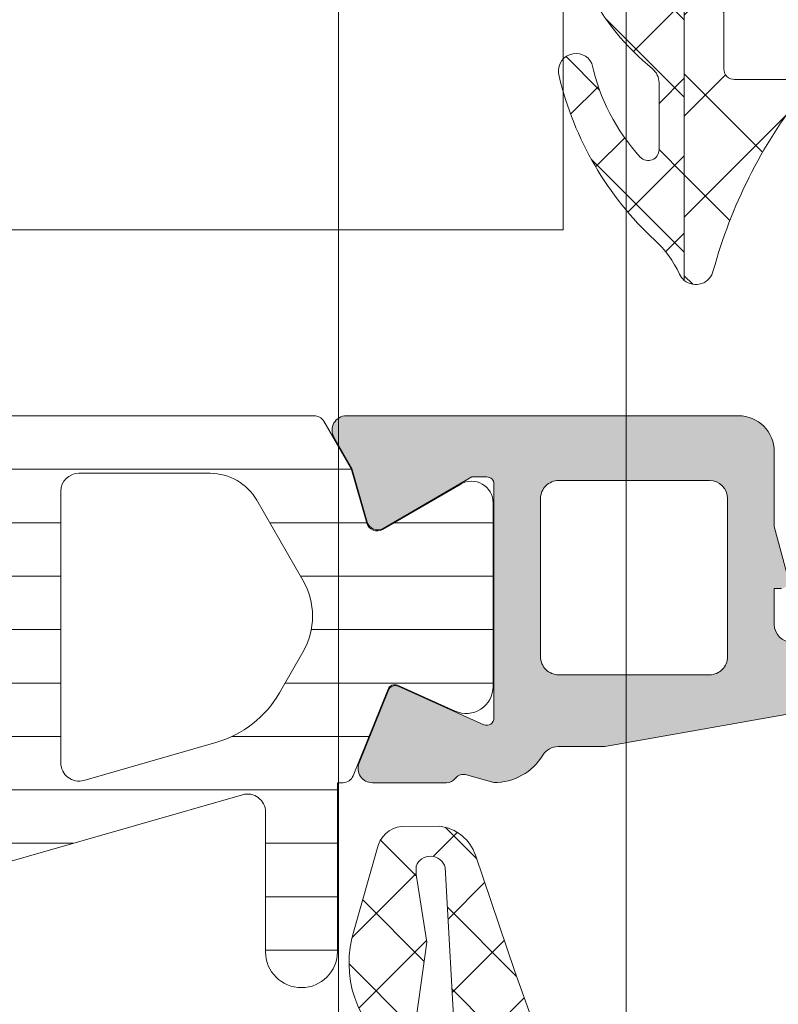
# Model space of a CAD drawing. Header units: millimetres. Extents: x 213386 to 506888, y 183055 to 450952.
# Tile 364 of 656: x 399573 to 399594, y 292025 to 292052. Entities that reach past the tile are written whole.
import ezdxf

# ---------------------------------------------------------------- set-up
doc = ezdxf.new("R2010")
doc.units = ezdxf.units.MM
doc.layers.add('FASÁDA DETAILNÍ', color=255, linetype='Continuous', lineweight=0)

msp = doc.modelspace()

# ---------------------------------------------------------------- hatches: boundary and pattern name
at = {"layer": 'FASÁDA DETAILNÍ'}
h = msp.add_hatch(dxfattribs=at)
h.set_pattern_fill('ANSI37', color=256, scale=0.48, angle=180, style=0)
h.set_pattern_definition([(225, (399597.4563192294, 292041.5230220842), (1.077630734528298, -1.077630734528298), []), (315, (399597.4563192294, 292041.5230220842), (1.077630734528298, 1.077630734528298), [])])
edge = h.paths.add_edge_path()
edge.add_arc((399590.0553199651, 292050.2841355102), 0.4999992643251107, 6.577401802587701e-05, 50.59266281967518, ccw=False)
edge.add_line((399590.5553192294, 292050.2841360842), (399590.5553192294, 292048.4220390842))
edge.add_arc((399590.255319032, 292048.4220394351), 0.3000001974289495, 222.6421569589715, 359.99993298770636, ccw=False)
edge.add_arc((399594.1291139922, 292051.9894541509), 5.566188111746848, 192.1910326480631, 222.6422611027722, ccw=False)
edge.add_arc((399588.2450377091, 292050.6061602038), 0.4897187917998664, 25.11724284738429, 197.013972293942)
edge.add_arc((399596.5847955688, 292052.5520515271), 9.052420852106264, 193.3434387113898, 227.2066788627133)
edge.add_arc((399588.3969153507, 292043.7078748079), 2.999999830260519, 24.7549030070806, 47.20671312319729, ccw=False)
edge.add_arc((399591.5757214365, 292045.1736569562), 0.5004751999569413, 204.755175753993, 230.1935658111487)
edge.add_line((399591.2553192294, 292044.7891860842), (399591.2553192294, 292053.0724650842))
edge.add_arc((399591.7553189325, 292053.0724645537), 0.4999997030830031, 119.99998035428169, 179.9999392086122, ccw=False)
edge.add_line((399591.5053192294, 292053.5054770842), (399591.8053192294, 292053.6786830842))
edge.add_arc((399591.5553195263, 292054.1116956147), 0.4999997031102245, 299.9999803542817, 359.9999392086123)
edge.add_line((399592.0553192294, 292054.1116950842), (399592.0553192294, 292055.7410430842))
edge.add_arc((399591.0553198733, 292055.7410438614), 0.9999993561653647, 359.9999554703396, 419.9496611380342)
edge.add_arc((399595.2116466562, 292062.9254245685), 7.300023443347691, 191.2855536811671, 239.9496454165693, ccw=False)
edge.add_arc((399588.1553095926, 292061.1101919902), 0.3999910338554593, 104.8529507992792, 195.0012766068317)
edge.add_arc((399598.6748136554, 292063.2369124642), 11.13157184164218, 191.5576577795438, 220.5869612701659)
edge.add_line((399590.2212822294, 292055.9946960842), (399590.2789832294, 292055.8024790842))
edge.add_line((399590.2789832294, 292055.8024790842), (399590.5168212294, 292053.0852720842))
edge.add_arc((399590.2179639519, 292053.0591130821), 0.2999999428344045, -140.96904885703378, 5.002355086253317, ccw=False)
edge.add_arc((399594.8981900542, 292056.8532851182), 6.324969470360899, 190.4799707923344, 219.0310333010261, ccw=False)
edge.add_arc((399588.2203542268, 292055.6244077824), 0.4650353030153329, 9.707973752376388, 187.5281371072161)
edge.add_arc((399594.9766865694, 292056.2739066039), 7.252239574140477, 185.621671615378, 230.5924891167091)
h = msp.add_hatch(dxfattribs=at)
h.set_pattern_fill('ANSI37', color=256, scale=0.625, angle=180, style=0)
h.set_pattern_definition([(225, (399597.4563192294, 292041.5230220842), (1.403165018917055, -1.403165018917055), []), (315, (399597.4563192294, 292041.5230220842), (1.403165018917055, 1.403165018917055), [])])
edge = h.paths.add_edge_path()
edge.add_ellipse((399592.8357573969, 292050.4099375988), major_axis=(-5.03946705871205, 0), ratio=1, start_angle=184.9644612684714, end_angle=240.2082155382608)
edge.add_ellipse((399595.1905576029, 292054.5230220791), major_axis=(-0.3000000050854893, 0), ratio=1, start_angle=240.2078270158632, end_angle=269.999307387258)
edge.add_line((399595.1905612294, 292054.8230220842), (399594.6562772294, 292054.8230250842))
edge.add_ellipse((399594.6562759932, 292054.5230253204), major_axis=(-0.2999997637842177, 0), ratio=1, start_angle=-90.00023611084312, end_angle=4.512330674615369e-05)
edge.add_line((399594.3562762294, 292054.5230250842), (399594.3562762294, 292052.9730280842))
edge.add_ellipse((399594.0562655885, 292052.9730357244), major_axis=(-0.3000106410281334, 0), ratio=1, start_angle=90.00432394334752, end_angle=179.9985408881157, ccw=False)
edge.add_line((399594.0562882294, 292052.6730250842), (399592.6563062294, 292052.6730140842))
edge.add_ellipse((399592.6563090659, 292052.3730242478), major_axis=(-0.2999898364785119, 0), ratio=1, start_angle=270.0005417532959, end_angle=359.999649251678)
edge.add_line((399592.3563192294, 292052.3730260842), (399592.3563192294, 292050.6730140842))
edge.add_ellipse((399592.6563293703, 292050.6730212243), major_axis=(-0.3000101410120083, 0), ratio=1, start_angle=0.001363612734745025, end_angle=89.99558055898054)
edge.add_line((399592.6563062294, 292050.3730110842), (399594.2201372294, 292050.3730220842))
edge.add_ellipse((399594.252994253, 292050.0718630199), major_axis=(-0.3029461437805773, 0), ratio=1, start_angle=166.5164226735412, end_angle=276.2264509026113, ccw=False)
edge.add_ellipse((399605.5689585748, 292041.3669398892), major_axis=(-14.00076634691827, 0), ratio=1, start_angle=321.9243799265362, end_angle=344.6982677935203)
edge.add_ellipse((399591.5767208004, 292045.1736534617), major_axis=(-0.500472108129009, 0), ratio=1, start_angle=50.193365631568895, end_angle=167.0823914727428, ccw=False)
edge.add_line((399591.2563192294, 292044.7891860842), (399591.2563192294, 292053.0724650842))
edge.add_ellipse((399591.7563189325, 292053.0724645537), major_axis=(-0.4999997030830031, 0), ratio=1, start_angle=299.9999803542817, end_angle=359.99993920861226, ccw=False)
edge.add_line((399591.5063192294, 292053.5054770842), (399591.8063192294, 292053.6786830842))
edge.add_ellipse((399591.5563195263, 292054.1116956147), major_axis=(-0.4999997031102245, 0), ratio=1, start_angle=119.9999803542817, end_angle=179.9999392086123)
edge.add_line((399592.0563192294, 292054.1116950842), (399592.0563192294, 292055.7410430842))
edge.add_ellipse((399591.0563198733, 292055.7410438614), major_axis=(-0.9999993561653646, 0), ratio=1, start_angle=179.9999554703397, end_angle=239.9496611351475)
edge.add_ellipse((399595.2126466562, 292062.9254245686), major_axis=(-7.300023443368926, 0), ratio=1, start_angle=11.285553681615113, end_angle=59.94964541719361, ccw=False)
edge.add_ellipse((399588.156309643, 292061.1101924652), major_axis=(-0.3999905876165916, 0), ratio=1, start_angle=200.5018294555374, end_angle=284.85297522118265, ccw=False)
edge.add_ellipse((399594.5054077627, 292063.4842594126), major_axis=(-6.378448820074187, 0), ratio=1, start_angle=20.50187457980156, end_angle=75.54740221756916)
edge.add_line((399592.9134812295, 292057.3076600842), (399594.3241882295, 292056.9440730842))
edge.add_line((399594.3241882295, 292056.9440730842), (399595.1868892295, 292056.7339600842))
edge.add_ellipse((399593.8563242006, 292051.3973373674), major_axis=(-5.499995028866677, 0), ratio=1, start_angle=179.9999657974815, end_angle=256.0000450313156, ccw=False)
edge.add_line((399599.3563192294, 292051.3973340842), (399599.3563192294, 292038.9793060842))
edge.add_line((399599.3563192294, 292038.9793060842), (399599.0687002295, 292037.6162490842))
edge.add_ellipse((399599.5579265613, 292037.513016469), major_axis=(-0.4999993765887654, 0), ratio=1, start_angle=-11.91530077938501, end_angle=49.71624839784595)
edge.add_line((399599.2346402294, 292037.1315910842), (399601.0912482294, 292035.5579800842))
edge.add_ellipse((399600.6063187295, 292034.9858410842), major_axis=(-0.7499997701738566, 0), ratio=1, start_angle=49.71629384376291, end_angle=229.7162938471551, ccw=False)
edge.add_line((399600.1213892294, 292034.4137020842), (399597.8097452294, 292036.3729880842))
edge.add_ellipse((399598.456317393, 292037.1358396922), major_axis=(-0.9999990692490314, 0), ratio=1, start_angle=-11.915247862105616, end_angle=49.71630131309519, ccw=False)
edge.add_line((399597.4778642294, 292037.3423040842), (399597.8563192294, 292039.1358410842))
edge.add_line((399597.8563192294, 292039.1358410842), (399597.8563192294, 292050.8460420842))
h = msp.add_hatch(dxfattribs=at)
h.set_pattern_fill('ANSI31', color=256, scale=0.468, angle=135, style=0)
h.set_pattern_definition([(180, (399597.4563192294, 292041.0230220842), (-4.240520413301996e-16, -1.4859), [])])
edge = h.paths.add_edge_path(flags=16)
edge.add_line((399579.3678412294, 292038.6749220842), (399580.6512032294, 292036.4522120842))
edge.add_ellipse((399578.919478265, 292035.4523397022), major_axis=(-1.999654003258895, 0), ratio=1, start_angle=150.0000457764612, end_angle=210.0015014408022, ccw=False)
edge.add_line((399580.6512302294, 292034.4525140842), (399579.9991022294, 292033.3229960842))
edge.add_ellipse((399577.4010220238, 292034.8229992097), major_axis=(-3.000005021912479, 0), ratio=1, start_angle=106.00005471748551, end_angle=149.9999864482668, ccw=False)
edge.add_line((399578.2279382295, 292031.9392100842), (399574.5569162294, 292030.8865620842))
edge.add_ellipse((399574.4190974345, 292031.367193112), major_axis=(-0.5000002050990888, 0), ratio=1, start_angle=-0.0007989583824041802, end_angle=106.00000721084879, ccw=False)
edge.add_line((399573.9190972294, 292031.3672000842), (399573.9192072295, 292038.9249530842))
edge.add_ellipse((399574.419207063, 292038.9249432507), major_axis=(-0.4999998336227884, 0), ratio=1, start_angle=269.99917878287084, end_angle=359.9988731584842, ccw=False)
edge.add_line((399574.4192142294, 292039.4249430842), (399578.0688632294, 292039.4248870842))
edge.add_ellipse((399578.0688237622, 292037.924887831), major_axis=(-1.499999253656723, 0), ratio=1, start_angle=210.0015272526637, end_angle=269.9984924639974, ccw=False)
edge = h.paths.add_edge_path(flags=16)
edge.add_line((399572.3192052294, 292038.9249710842), (399572.3190782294, 292030.6216410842))
edge.add_ellipse((399571.8190779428, 292030.6216493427), major_axis=(-0.5000002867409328, 0), ratio=1, start_angle=105.9999439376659, end_angle=179.9990536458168, ccw=False)
edge.add_line((399571.9568962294, 292030.1410180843), (399566.0041342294, 292028.4340910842))
edge.add_ellipse((399565.8663152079, 292028.9147218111), major_axis=(-0.4999999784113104, 0), ratio=1, start_angle=-0.0009480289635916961, end_angle=106.0000416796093, ccw=False)
edge.add_line((399565.3663152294, 292028.9147300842), (399565.3664852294, 292038.9250840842))
edge.add_ellipse((399565.8664854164, 292038.925071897), major_axis=(-0.5000001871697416, 0), ratio=1, start_angle=269.99910469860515, end_angle=359.998603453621, ccw=False)
edge.add_line((399565.8664932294, 292039.4250720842), (399571.8192132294, 292039.4249820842))
edge.add_ellipse((399571.8192049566, 292038.9249818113), major_axis=(-0.5000002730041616, 0), ratio=1, start_angle=179.9987707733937, end_angle=269.9990520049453, ccw=False)
edge = h.paths.add_edge_path(flags=16)
edge.add_line((399558.0021812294, 292028.3759350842), (399556.1682922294, 292031.5523250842))
edge.add_ellipse((399558.766371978, 292033.0523249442), major_axis=(-3.000002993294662, 0), ratio=1, start_angle=-30.00149175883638, end_angle=29.999963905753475, ccw=False)
edge.add_line((399556.1683322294, 292034.5523940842), (399558.5488272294, 292038.6752770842))
edge.add_ellipse((399559.84784551, 292037.9252414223), major_axis=(-1.500000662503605, 0), ratio=1, start_angle=269.9984828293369, end_angle=329.9984416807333, ccw=False)
edge.add_line((399559.8478852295, 292039.4252420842), (399563.2664992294, 292039.4251510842))
edge.add_ellipse((399563.2664857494, 292038.9251516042), major_axis=(-0.4999994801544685, 0), ratio=1, start_angle=179.9985653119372, end_angle=269.99845530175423, ccw=False)
edge.add_line((399563.7664852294, 292038.9251390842), (399563.7663042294, 292028.6258240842))
edge.add_ellipse((399562.7663038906, 292028.6258424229), major_axis=(-1.000000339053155, 0), ratio=1, start_angle=89.99847242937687, end_angle=179.9989492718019, ccw=False)
edge.add_line((399562.7662772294, 292027.6258420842), (399559.3011792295, 292027.6259350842))
edge.add_ellipse((399559.3012194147, 292029.1259352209), major_axis=(-1.50000013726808, 0), ratio=1, start_angle=30.000003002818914, end_angle=89.99846503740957, ccw=False)
edge = h.paths.add_edge_path()
edge.add_line((399556.1543752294, 292026.0260670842), (399562.7074382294, 292026.0258450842))
edge.add_arc((399562.7076050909, 292031.0258427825), 4.99999770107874, 269.9980879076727, 286.0000237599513)
edge.add_line((399564.0857932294, 292026.2195370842), (399578.9722112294, 292030.4881480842))
edge.add_arc((399579.1100297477, 292030.0075177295), 0.4999994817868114, -7.394487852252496e-05, 105.9999979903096, ccw=False)
edge.add_line((399579.6100292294, 292030.0075170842), (399579.6100292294, 292026.1241430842))
edge.add_arc((399580.6100292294, 292026.1241230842), 1.0000000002, 179.9988540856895, 359.9988540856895)
edge.add_line((399581.6100292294, 292026.1241030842), (399581.6102172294, 292030.8224390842))
edge.add_line((399581.6102172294, 292030.8224390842), (399581.7662692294, 292030.8224390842))
edge.add_arc((399581.7662698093, 292031.1224390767), 0.2999999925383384, 269.999889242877, 338.0261541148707)
edge.add_line((399582.0444762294, 292031.0101840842), (399583.0176632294, 292033.4220860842))
edge.add_arc((399583.2031344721, 292033.3472494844), 0.2000002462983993, 65.85901777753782, 158.0262022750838, ccw=False)
edge.add_line((399583.2849312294, 292033.5297580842), (399584.8836162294, 292032.8132580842))
edge.add_arc((399585.1903544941, 292033.4976638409), 0.7499997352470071, 245.8589415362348, 360.0000185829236)
edge.add_line((399585.9403542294, 292033.4976640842), (399585.9403542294, 292038.6052130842))
edge.add_arc((399585.3403543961, 292038.6052129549), 0.5999998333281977, 1.235081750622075e-05, 120.1429248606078)
edge.add_line((399585.0390592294, 292039.1240780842), (399582.8671022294, 292037.8628620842))
edge.add_arc((399582.7164539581, 292038.1222947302), 0.3000003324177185, 196.0000690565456, 300.1430306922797, ccw=False)
edge.add_line((399582.4280752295, 292038.0396030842), (399581.9938082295, 292039.5540750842))
edge.add_line((399581.9938082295, 292039.5540750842), (399581.2312602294, 292040.8748470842))
edge.add_arc((399580.9714530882, 292040.7248463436), 0.2999999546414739, 30.00016831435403, 92.46330478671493)
edge.add_line((399580.9585592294, 292041.0245690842), (399556.9689052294, 292041.0245690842))
edge.add_arc((399556.9489505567, 292040.7252333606), 0.3000001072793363, 86.18612376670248, 149.9998522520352)
edge.add_line((399556.6891432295, 292040.8752340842), (399555.9265752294, 292039.5544280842))
edge.add_line((399555.9265752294, 292039.5544280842), (399555.4923082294, 292038.0399570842))
edge.add_arc((399555.2039291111, 292038.1226482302), 0.3000005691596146, 239.8570816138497, 344.0000432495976, ccw=False)
edge.add_line((399555.0532812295, 292037.8632150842), (399552.8813252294, 292039.1244310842))
edge.add_arc((399552.5800295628, 292038.605565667), 0.600000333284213, 59.85704765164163, 179.999960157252)
edge.add_line((399551.9800292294, 292038.6055660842), (399551.9800292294, 292028.7019660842))
edge.add_arc((399552.7300292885, 292028.7019653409), 0.7500000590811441, 179.9999432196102, 294.1410202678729)
edge.add_line((399553.0367672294, 292028.0175590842), (399554.6354522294, 292028.7340590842))
edge.add_arc((399554.7172489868, 292028.5515504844), 0.2000002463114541, 21.97379772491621, 114.14098222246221, ccw=False)
edge.add_line((399554.9027202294, 292028.6263870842), (399555.8761792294, 292026.2138120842))
edge.add_arc((399556.1543850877, 292026.3260662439), 0.2999991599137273, 201.9737385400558, 269.9981172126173)
h = msp.add_hatch(color=256, dxfattribs=at)
edge = h.paths.add_edge_path(flags=16)
edge.add_line((399591.9601042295, 292033.8231660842), (399587.7603542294, 292033.8231660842))
edge.add_ellipse((399587.7603538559, 292034.3231657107), major_axis=(-0.4999996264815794, 0), ratio=1, start_angle=-4.280210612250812e-05, end_angle=90.00004280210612, ccw=False)
edge.add_line((399587.2603542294, 292034.3231660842), (399587.2603542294, 292038.7231900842))
edge.add_ellipse((399587.7603538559, 292038.7231904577), major_axis=(-0.4999996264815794, 0), ratio=1, start_angle=-90.00004280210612, end_angle=4.280210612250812e-05, ccw=False)
edge.add_line((399587.7603542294, 292039.2231900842), (399591.9601032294, 292039.2231900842))
edge.add_ellipse((399591.9601027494, 292038.7231896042), major_axis=(-0.5000004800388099, 0), ratio=1, start_angle=180.0000550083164, end_angle=269.9999449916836, ccw=False)
edge.add_line((399592.4601032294, 292038.7231900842), (399592.4601042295, 292034.3231660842))
edge.add_ellipse((399591.960104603, 292034.3231657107), major_axis=(-0.4999996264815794, 0), ratio=1, start_angle=89.99995719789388, end_angle=180.0000428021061, ccw=False)
edge = h.paths.add_edge_path()
edge.add_line((399589.0467002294, 292031.8247850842), (399595.8097002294, 292033.0245450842))
edge.add_arc((399595.4603558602, 292034.9937967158), 1.999998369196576, 280.059590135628, 360.000039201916)
edge.add_line((399597.4603542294, 292034.9937980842), (399597.4603542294, 292039.1587710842))
edge.add_line((399597.4603542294, 292039.1587710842), (399597.0000732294, 292040.8765600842))
edge.add_arc((399596.8068881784, 292040.8247961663), 0.1999999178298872, 15.00003858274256, 89.99998537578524)
edge.add_line((399596.8068882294, 292041.0247960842), (399596.3603542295, 292041.0247960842))
edge.add_arc((399596.3603538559, 292040.5247964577), 0.4999996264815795, 89.9999571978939, 180.0000428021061)
edge.add_line((399595.8603542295, 292040.5247960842), (399595.8603542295, 292035.2247960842))
edge.add_arc((399595.360354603, 292035.2247957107), 0.4999996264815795, -90.00004280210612, 4.280210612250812e-05, ccw=False)
edge.add_line((399595.3603542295, 292034.7247960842), (399594.2601042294, 292034.7247960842))
edge.add_arc((399594.2601047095, 292035.2247965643), 0.5000004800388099, 180.0000550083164, 269.9999449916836, ccw=False)
edge.add_line((399593.7601042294, 292035.2247960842), (399593.7601042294, 292036.2247960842))
edge.add_line((399593.7601042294, 292036.2247960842), (399593.9601042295, 292036.2247960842))
edge.add_arc((399593.9601039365, 292036.4247962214), 0.2000001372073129, 270.0000839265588, 375.0000054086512)
edge.add_line((399594.1532892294, 292036.4765600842), (399593.7601032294, 292037.9439480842))
edge.add_line((399593.7601032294, 292037.9439480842), (399593.7601032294, 292040.0247960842))
edge.add_arc((399592.7601022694, 292040.0247951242), 1.000000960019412, 5.500498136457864e-05, 89.99994499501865)
edge.add_line((399592.7601032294, 292041.0247960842), (399581.8606012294, 292041.0247960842))
edge.add_arc((399581.8606009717, 292040.6247957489), 0.400000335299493, 89.99996308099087, 209.9999168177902)
edge.add_line((399581.5141902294, 292040.4247960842), (399582.0123562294, 292039.5619480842))
edge.add_line((399582.0123562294, 292039.5619480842), (399582.4402262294, 292038.0697870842))
edge.add_arc((399582.72860503, 292038.1524784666), 0.3000003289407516, 196.0000168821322, 300.1792412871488)
edge.add_line((399582.8794172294, 292037.8931410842), (399585.3450282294, 292039.3248760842))
edge.add_line((399585.3450282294, 292039.3248760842), (399585.7654472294, 292039.3248760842))
edge.add_arc((399585.7689397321, 292039.1333078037), 0.1916001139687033, -2.5222219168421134, 91.04445001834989, ccw=False)
edge.add_line((399585.9603542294, 292039.1248760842), (399585.9603542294, 292032.6354370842))
edge.add_arc((399585.7611876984, 292032.6171993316), 0.19999980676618, -114.14094813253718, 5.2320045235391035, ccw=False)
edge.add_line((399585.6793912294, 292032.4346910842), (399583.2957062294, 292033.5030120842))
edge.add_arc((399583.213909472, 292033.3205034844), 0.2000002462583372, 65.85901777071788, 158.0262022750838)
edge.add_line((399583.0284382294, 292033.3953400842), (399582.2120782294, 292031.3721120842))
edge.add_arc((399582.5830201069, 292031.2224389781), 0.3999998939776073, 158.0261821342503, 270.000017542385)
edge.add_line((399582.5830202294, 292030.8224390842), (399584.6471672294, 292030.8224380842))
edge.add_arc((399584.6471680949, 292031.1224377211), 0.2999996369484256, 269.9998347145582, 322.0950865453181)
edge.add_arc((399585.1205876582, 292030.7538271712), 0.3000002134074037, 74.00013794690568, 142.0953474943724, ccw=False)
edge.add_line((399585.2032782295, 292031.0422060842), (399585.9611672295, 292030.8248840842))
edge.add_arc((399585.9611676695, 292032.4248831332), 1.599999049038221, 269.9999842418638, 328.4076055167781)
edge.add_arc((399587.7499397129, 292031.3247511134), 0.4999999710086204, 90.0015450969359, 148.4076640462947, ccw=False)
edge.add_line((399587.7499262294, 292031.8247510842), (399589.0467002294, 292031.8247850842))
h = msp.add_hatch(dxfattribs=at)
h.set_pattern_fill('ANSI37', color=256, scale=0.48, angle=180, style=0)
h.set_pattern_definition([(225, (399579.4563192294, 292011.0230222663), (1.077630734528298, -1.077630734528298), []), (315, (399579.4563192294, 292011.0230222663), (1.077630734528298, 1.077630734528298), [])])
edge = h.paths.add_edge_path(flags=16)
edge.add_line((399582.8575962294, 292010.3587282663), (399582.7578522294, 292008.9658742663))
edge.add_arc((399583.356319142, 292008.9230167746), 0.5999995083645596, 175.9039194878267, 270.000008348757)
edge.add_arc((399583.3563193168, 292008.9230167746), 0.5999995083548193, 269.999991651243, 364.0960805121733)
edge.add_line((399583.9547862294, 292008.9658742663), (399583.8550422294, 292010.3587282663))
edge.add_arc((399583.3563192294, 292010.3230137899), 0.5000001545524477, 4.09606439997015, 175.9039356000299)
edge = h.paths.add_edge_path(flags=16)
edge.add_arc((399584.9563158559, 292013.5230218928), 0.4999996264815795, 179.9999571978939, 270.0000428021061)
edge.add_line((399584.9563162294, 292013.0230222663), (399588.5500012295, 292013.0230222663))
edge.add_arc((399588.5500012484, 292013.5230225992), 0.5000003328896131, 269.9999978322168, 383.2180266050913)
edge.add_line((399589.0095072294, 292013.7201382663), (399586.2936292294, 292020.0512402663))
edge.add_arc((399585.8341238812, 292019.8541243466), 0.4999998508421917, 23.21808179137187, 92.50011063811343)
edge.add_line((399585.8123132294, 292020.3536482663), (399584.9345062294, 292020.3153222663))
edge.add_arc((399584.9563157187, 292019.8157986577), 0.4999994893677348, 92.49997911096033, 180.0000448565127)
edge.add_line((399584.4563162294, 292019.8157982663), (399584.4563162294, 292013.5230222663))
edge = h.paths.add_edge_path(flags=16)
edge.add_line((399559.4023972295, 292018.9311842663), (399555.2537272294, 292010.0343312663))
edge.add_arc((399555.7068809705, 292009.8230221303), 0.4999998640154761, 154.9999920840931, 270.0000296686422)
edge.add_line((399555.7068812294, 292009.3230222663), (399565.0563162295, 292009.3230222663))
edge.add_arc((399565.056316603, 292009.8230218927), 0.4999996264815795, 269.9999571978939, 360.0000428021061)
edge.add_line((399565.5563162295, 292009.8230222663), (399565.5563162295, 292018.9469452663))
edge.add_arc((399565.0563161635, 292018.9469451), 0.5000000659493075, 1.905649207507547e-05, 92.50002724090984)
edge.add_line((399565.0345062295, 292019.4464692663), (399559.8337422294, 292019.2193992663))
edge.add_arc((399559.8555519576, 292018.7198738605), 0.5000012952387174, 92.499997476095, 154.9999080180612)
edge = h.paths.add_edge_path(flags=16)
edge.add_arc((399568.2563158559, 292009.8230218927), 0.4999996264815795, 179.9999571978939, 270.0000428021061)
edge.add_line((399568.2563162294, 292009.3230222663), (399575.4563162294, 292009.3230222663))
edge.add_arc((399575.4563166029, 292009.8230218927), 0.4999996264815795, 269.9999571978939, 360.0000428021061)
edge.add_line((399575.9563162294, 292009.8230222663), (399575.9563162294, 292011.0230222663))
edge.add_arc((399577.9563147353, 292011.0230237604), 1.99999850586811, 89.99995719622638, 180.0000428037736, ccw=False)
edge.add_line((399577.9563162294, 292013.0230222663), (399581.7563162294, 292013.0230222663))
edge.add_arc((399581.7563166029, 292013.5230218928), 0.4999996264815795, 269.9999571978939, 360.0000428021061)
edge.add_line((399582.2563162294, 292013.5230222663), (399582.2563162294, 292019.6760832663))
edge.add_arc((399581.7563161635, 292019.6760831), 0.5000000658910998, 1.905649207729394e-05, 92.50002724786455)
edge.add_line((399581.7345062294, 292020.1756072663), (399576.2345062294, 292019.9354722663))
edge.add_arc((399576.2563157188, 292019.4359486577), 0.4999994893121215, 92.49997911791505, 180.0000448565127)
edge.add_line((399575.7563162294, 292019.4359482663), (399575.7563162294, 292014.1230222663))
edge.add_arc((399574.6563162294, 292014.1230222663), 1.099999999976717, -180, 0, ccw=False)
edge.add_line((399573.5563162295, 292014.1230222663), (399573.5563162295, 292019.2962332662))
edge.add_arc((399573.0563161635, 292019.2962331), 0.5000000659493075, 1.904982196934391e-05, 92.5000272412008)
edge.add_line((399573.0345062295, 292019.7957572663), (399568.2345062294, 292019.5861842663))
edge.add_arc((399568.2563157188, 292019.0866606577), 0.4999994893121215, 92.49997911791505, 180.0000448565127)
edge.add_line((399567.7563162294, 292019.0866602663), (399567.7563162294, 292009.8230222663))
edge = h.paths.add_edge_path()
edge.add_line((399553.0432632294, 292011.2094792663), (399557.1411122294, 292019.9973452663))
edge.add_ellipse((399559.8600375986, 292018.7294877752), major_axis=(-3.000002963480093, 0), ratio=1, start_angle=272.5000588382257, end_angle=334.9999693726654, ccw=False)
edge.add_line((399559.7291762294, 292021.7266352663), (399560.3781262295, 292021.7549692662))
edge.add_ellipse((399560.3563167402, 292022.2544928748), major_axis=(-0.4999994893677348, 0), ratio=1, start_angle=92.49997911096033, end_angle=180.0000448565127)
edge.add_line((399560.8563162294, 292022.2544932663), (399560.8563162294, 292023.2230222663))
edge.add_ellipse((399560.9563161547, 292023.223022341), major_axis=(-0.09999992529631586, 0), ratio=1, start_angle=-90.00004278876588, end_angle=4.278876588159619e-05, ccw=False)
edge.add_line((399560.9563162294, 292023.3230222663), (399561.5563162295, 292023.3230222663))
edge.add_ellipse((399561.5563163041, 292023.223022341), major_axis=(-0.09999992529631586, 0), ratio=1, start_angle=179.9999572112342, end_angle=270.0000427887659, ccw=False)
edge.add_line((399561.6563162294, 292023.2230222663), (399561.6563162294, 292022.3199842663))
edge.add_ellipse((399562.1563162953, 292022.3199844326), major_axis=(-0.5000000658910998, 0), ratio=1, start_angle=1.905649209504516e-05, end_angle=92.50002724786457)
edge.add_line((399562.1781262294, 292021.8204602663), (399571.0784202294, 292022.2142982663))
edge.add_ellipse((399571.0563161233, 292022.7138095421), major_axis=(-0.5000001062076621, 0), ratio=1, start_angle=92.53376922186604, end_angle=180.0000829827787)
edge.add_line((399571.5563162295, 292022.7138102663), (399571.5563162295, 292023.3230222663))
edge.add_ellipse((399571.6563161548, 292023.3230223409), major_axis=(-0.09999992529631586, 0), ratio=1, start_angle=-90.00004278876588, end_angle=4.278876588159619e-05, ccw=False)
edge.add_line((399571.6563162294, 292023.4230222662), (399572.2563162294, 292023.4230222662))
edge.add_ellipse((399572.2563163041, 292023.3230223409), major_axis=(-0.09999992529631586, 0), ratio=1, start_angle=179.9999572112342, end_angle=270.0000427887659, ccw=False)
edge.add_line((399572.3563162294, 292023.3230222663), (399572.3563162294, 292022.7934602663))
edge.add_ellipse((399572.8563167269, 292022.7934599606), major_axis=(-0.5000004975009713, 0), ratio=1, start_angle=-3.503803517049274e-05, end_angle=92.53369799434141)
edge.add_line((399572.8784202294, 292022.2939482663), (399584.4186452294, 292022.8046042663))
edge.add_ellipse((399584.396835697, 292023.304128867), major_axis=(-0.5000004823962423, 0), ratio=1, start_angle=92.49997908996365, end_angle=183.2170573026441)
edge.add_line((399584.8960482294, 292023.3321882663), (399584.6074852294, 292028.4659312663))
edge.add_ellipse((399584.1970672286, 292028.3503758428), major_axis=(-0.4263754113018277, 0), ratio=1, start_angle=195.7248544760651, end_angle=339.2410276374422)
edge.add_line((399583.7983722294, 292028.5014992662), (399583.7996122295, 292028.2688962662))
edge.add_line((399583.7996122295, 292028.2688962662), (399584.0977502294, 292026.3863172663))
edge.add_line((399584.0977502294, 292026.3863172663), (399583.6973242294, 292023.5370322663))
edge.add_ellipse((399583.4002436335, 292023.5787828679), major_axis=(-0.299999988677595, 0), ratio=1, start_angle=55.402253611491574, end_angle=172.0002559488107, ccw=False)
edge.add_ellipse((399584.9333570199, 292025.8013539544), major_axis=(-3.000047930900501, 0), ratio=1, start_angle=-18.008424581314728, end_angle=55.402358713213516, ccw=False)
edge.add_line((399582.0802782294, 292026.7288392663), (399582.7138542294, 292028.9837302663))
edge.add_ellipse((399583.4890667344, 292028.8228007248), major_axis=(-0.791740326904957, 0), ratio=1, start_angle=276.79834625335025, end_angle=348.2723102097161, ccw=False)
edge.add_line((399583.3953442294, 292029.6089742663), (399584.4535542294, 292029.6101952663))
edge.add_ellipse((399584.3244299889, 292028.4311090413), major_axis=(-1.186135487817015, 0), ratio=1, start_angle=198.6555764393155, end_angle=263.75032184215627, ccw=False)
edge.add_line((399585.4482442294, 292028.8105282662), (399586.5425772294, 292025.5691882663))
edge.add_line((399586.5425772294, 292025.5691882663), (399589.4323552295, 292017.5193932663))
edge.add_line((399589.4323552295, 292017.5193932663), (399593.7651642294, 292007.6215162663))
edge.add_ellipse((399593.3061552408, 292007.4232461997), major_axis=(-0.5000002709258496, 0), ratio=1, start_angle=90.06657637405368, end_angle=203.3620494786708, ccw=False)
edge.add_line((399593.3067362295, 292006.9232462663), (399592.7600352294, 292006.9226112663))
edge.add_ellipse((399592.7594549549, 292007.4226113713), major_axis=(-0.5000004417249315, 0), ratio=1, start_angle=23.9208245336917, end_angle=90.06649451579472, ccw=False)
edge.add_line((399592.3024012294, 292007.2198742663), (399590.9006452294, 292010.4238772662))
edge.add_ellipse((399589.9845041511, 292010.0230229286), major_axis=(-0.9999993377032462, 0), ratio=1, start_angle=203.6316147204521, end_angle=270.000052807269)
edge.add_line((399589.9845032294, 292011.0230222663), (399584.7565612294, 292011.0230222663))
edge.add_line((399584.7565612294, 292011.0230222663), (399584.7565522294, 292009.2235432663))
edge.add_line((399584.7565522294, 292009.2235432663), (399585.2713532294, 292009.0856012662))
edge.add_ellipse((399585.1565879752, 292008.8084472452), major_axis=(-0.2999756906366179, 0), ratio=1, start_angle=157.4964333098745, end_angle=247.5062997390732, ccw=False)
edge.add_line((399585.4337222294, 292008.6936342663), (399584.5845552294, 292007.4235072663))
edge.add_ellipse((399583.7186910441, 292007.923228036), major_axis=(-0.9997207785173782, 0), ratio=1, start_angle=89.99238815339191, end_angle=150.0092393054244, ccw=False)
edge.add_line((399583.7185582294, 292006.9235072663), (399582.9941972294, 292006.9235382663))
edge.add_ellipse((399582.9944052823, 292007.9232760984), major_axis=(-0.9997378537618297, 0), ratio=1, start_angle=29.991324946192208, end_angle=89.98807632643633, ccw=False)
edge.add_line((399582.1285312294, 292007.4235382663), (399581.2793642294, 292008.6936342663))
edge.add_ellipse((399581.5565117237, 292008.8084461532), major_axis=(-0.2999875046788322, 0), ratio=1, start_angle=-67.50139619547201, end_angle=22.50240615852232, ccw=False)
edge.add_line((399581.4417182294, 292009.0856012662), (399581.9565342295, 292009.2235732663))
edge.add_line((399581.9565342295, 292009.2235732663), (399581.9565422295, 292011.0230222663))
edge.add_line((399581.9565422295, 292011.0230222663), (399578.7563152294, 292011.0230222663))
edge.add_ellipse((399578.7563150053, 292010.7230224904), major_axis=(-0.29999977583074, 0), ratio=1, start_angle=-90.00004279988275, end_angle=4.281099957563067e-05)
edge.add_line((399578.4563152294, 292010.7230222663), (399578.4563152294, 292007.4230262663))
edge.add_ellipse((399577.9563156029, 292007.4230258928), major_axis=(-0.4999996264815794, 0), ratio=1, start_angle=89.99995719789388, end_angle=180.0000428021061, ccw=False)
edge.add_line((399577.9563152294, 292006.9230262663), (399551.0586932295, 292006.9230262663))
edge.add_line((399551.0586932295, 292006.9230262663), (399550.1635752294, 292008.4734182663))
edge.add_ellipse((399550.5965877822, 292008.7234183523), major_axis=(-0.4999999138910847, 0), ratio=1, start_angle=-89.99993665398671, end_angle=30.00001708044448, ccw=False)
edge.add_line((399550.5965872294, 292009.2234182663), (399550.5965872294, 292010.9207892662))
edge.add_line((399550.5965872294, 292010.9207892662), (399552.5901092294, 292010.9207892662))
edge.add_ellipse((399552.590109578, 292011.4207895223), major_axis=(-0.5000002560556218, 0), ratio=1, start_angle=89.99996005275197, end_angle=154.9998714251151)
h = msp.add_hatch(dxfattribs=at)
h.set_pattern_fill('ANSI37', color=256, scale=0.48, angle=180, style=0)
h.set_pattern_definition([(225, (399579.4563192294, 292011.0230220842), (1.077630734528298, -1.077630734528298), []), (315, (399579.4563192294, 292011.0230220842), (1.077630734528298, 1.077630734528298), [])])
edge = h.paths.add_edge_path(flags=16)
edge.add_line((399582.8575962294, 292010.3587280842), (399582.7578522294, 292008.9658740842))
edge.add_arc((399583.356319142, 292008.9230165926), 0.5999995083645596, 175.9039194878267, 270.000008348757)
edge.add_arc((399583.3563193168, 292008.9230165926), 0.5999995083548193, 269.999991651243, 364.0960805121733)
edge.add_line((399583.9547862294, 292008.9658740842), (399583.8550422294, 292010.3587280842))
edge.add_arc((399583.3563192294, 292010.3230136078), 0.5000001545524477, 4.09606439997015, 175.9039356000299)
edge = h.paths.add_edge_path(flags=16)
edge.add_arc((399584.9563158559, 292013.5230217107), 0.4999996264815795, 179.9999571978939, 270.0000428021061)
edge.add_line((399584.9563162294, 292013.0230220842), (399588.5500012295, 292013.0230220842))
edge.add_arc((399588.5500012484, 292013.5230224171), 0.5000003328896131, 269.9999978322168, 383.2180266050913)
edge.add_line((399589.0095072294, 292013.7201380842), (399586.2936292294, 292020.0512400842))
edge.add_arc((399585.8341238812, 292019.8541241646), 0.4999998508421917, 23.21808179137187, 92.50011063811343)
edge.add_line((399585.8123132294, 292020.3536480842), (399584.9345062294, 292020.3153220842))
edge.add_arc((399584.9563157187, 292019.8157984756), 0.4999994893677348, 92.49997911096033, 180.0000448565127)
edge.add_line((399584.4563162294, 292019.8157980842), (399584.4563162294, 292013.5230220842))
edge = h.paths.add_edge_path(flags=16)
edge.add_line((399559.4023972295, 292018.9311840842), (399555.2537272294, 292010.0343310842))
edge.add_arc((399555.7068809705, 292009.8230219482), 0.4999998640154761, 154.9999920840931, 270.0000296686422)
edge.add_line((399555.7068812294, 292009.3230220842), (399565.0563162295, 292009.3230220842))
edge.add_arc((399565.056316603, 292009.8230217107), 0.4999996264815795, 269.9999571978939, 360.0000428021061)
edge.add_line((399565.5563162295, 292009.8230220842), (399565.5563162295, 292018.9469450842))
edge.add_arc((399565.0563161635, 292018.9469449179), 0.5000000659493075, 1.905649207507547e-05, 92.50002724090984)
edge.add_line((399565.0345062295, 292019.4464690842), (399559.8337422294, 292019.2193990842))
edge.add_arc((399559.8555519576, 292018.7198736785), 0.5000012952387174, 92.499997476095, 154.9999080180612)
edge = h.paths.add_edge_path(flags=16)
edge.add_arc((399568.2563158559, 292009.8230217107), 0.4999996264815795, 179.9999571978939, 270.0000428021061)
edge.add_line((399568.2563162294, 292009.3230220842), (399575.4563162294, 292009.3230220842))
edge.add_arc((399575.4563166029, 292009.8230217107), 0.4999996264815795, 269.9999571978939, 360.0000428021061)
edge.add_line((399575.9563162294, 292009.8230220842), (399575.9563162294, 292011.0230220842))
edge.add_arc((399577.9563147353, 292011.0230235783), 1.99999850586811, 89.99995719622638, 180.0000428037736, ccw=False)
edge.add_line((399577.9563162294, 292013.0230220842), (399581.7563162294, 292013.0230220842))
edge.add_arc((399581.7563166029, 292013.5230217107), 0.4999996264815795, 269.9999571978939, 360.0000428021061)
edge.add_line((399582.2563162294, 292013.5230220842), (399582.2563162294, 292019.6760830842))
edge.add_arc((399581.7563161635, 292019.6760829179), 0.5000000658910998, 1.905649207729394e-05, 92.50002724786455)
edge.add_line((399581.7345062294, 292020.1756070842), (399576.2345062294, 292019.9354720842))
edge.add_arc((399576.2563157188, 292019.4359484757), 0.4999994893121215, 92.49997911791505, 180.0000448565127)
edge.add_line((399575.7563162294, 292019.4359480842), (399575.7563162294, 292014.1230220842))
edge.add_arc((399574.6563162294, 292014.1230220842), 1.099999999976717, -180, 0, ccw=False)
edge.add_line((399573.5563162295, 292014.1230220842), (399573.5563162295, 292019.2962330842))
edge.add_arc((399573.0563161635, 292019.2962329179), 0.5000000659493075, 1.904982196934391e-05, 92.5000272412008)
edge.add_line((399573.0345062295, 292019.7957570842), (399568.2345062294, 292019.5861840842))
edge.add_arc((399568.2563157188, 292019.0866604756), 0.4999994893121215, 92.49997911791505, 180.0000448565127)
edge.add_line((399567.7563162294, 292019.0866600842), (399567.7563162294, 292009.8230220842))
edge = h.paths.add_edge_path()
edge.add_line((399553.0432632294, 292011.2094790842), (399557.1411122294, 292019.9973450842))
edge.add_ellipse((399559.8600375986, 292018.7294875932), major_axis=(-3.000002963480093, 0), ratio=1, start_angle=272.5000588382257, end_angle=334.9999693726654, ccw=False)
edge.add_line((399559.7291762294, 292021.7266350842), (399560.3781262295, 292021.7549690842))
edge.add_ellipse((399560.3563167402, 292022.2544926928), major_axis=(-0.4999994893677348, 0), ratio=1, start_angle=92.49997911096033, end_angle=180.0000448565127)
edge.add_line((399560.8563162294, 292022.2544930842), (399560.8563162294, 292023.2230220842))
edge.add_ellipse((399560.9563161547, 292023.2230221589), major_axis=(-0.09999992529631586, 0), ratio=1, start_angle=-90.00004278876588, end_angle=4.278876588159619e-05, ccw=False)
edge.add_line((399560.9563162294, 292023.3230220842), (399561.5563162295, 292023.3230220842))
edge.add_ellipse((399561.5563163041, 292023.2230221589), major_axis=(-0.09999992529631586, 0), ratio=1, start_angle=179.9999572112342, end_angle=270.0000427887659, ccw=False)
edge.add_line((399561.6563162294, 292023.2230220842), (399561.6563162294, 292022.3199840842))
edge.add_ellipse((399562.1563162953, 292022.3199842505), major_axis=(-0.5000000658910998, 0), ratio=1, start_angle=1.905649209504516e-05, end_angle=92.50002724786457)
edge.add_line((399562.1781262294, 292021.8204600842), (399571.0784202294, 292022.2142980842))
edge.add_ellipse((399571.0563161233, 292022.7138093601), major_axis=(-0.5000001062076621, 0), ratio=1, start_angle=92.53376922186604, end_angle=180.0000829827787)
edge.add_line((399571.5563162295, 292022.7138100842), (399571.5563162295, 292023.3230220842))
edge.add_ellipse((399571.6563161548, 292023.3230221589), major_axis=(-0.09999992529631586, 0), ratio=1, start_angle=-90.00004278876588, end_angle=4.278876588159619e-05, ccw=False)
edge.add_line((399571.6563162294, 292023.4230220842), (399572.2563162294, 292023.4230220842))
edge.add_ellipse((399572.2563163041, 292023.3230221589), major_axis=(-0.09999992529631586, 0), ratio=1, start_angle=179.9999572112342, end_angle=270.0000427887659, ccw=False)
edge.add_line((399572.3563162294, 292023.3230220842), (399572.3563162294, 292022.7934600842))
edge.add_ellipse((399572.8563167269, 292022.7934597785), major_axis=(-0.5000004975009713, 0), ratio=1, start_angle=-3.503803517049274e-05, end_angle=92.53369799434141)
edge.add_line((399572.8784202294, 292022.2939480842), (399584.4186452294, 292022.8046040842))
edge.add_ellipse((399584.396835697, 292023.3041286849), major_axis=(-0.5000004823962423, 0), ratio=1, start_angle=92.49997908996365, end_angle=183.2170573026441)
edge.add_line((399584.8960482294, 292023.3321880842), (399584.6074852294, 292028.4659310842))
edge.add_ellipse((399584.1970672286, 292028.3503756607), major_axis=(-0.4263754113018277, 0), ratio=1, start_angle=195.7248544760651, end_angle=339.2410276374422)
edge.add_line((399583.7983722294, 292028.5014990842), (399583.7996122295, 292028.2688960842))
edge.add_line((399583.7996122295, 292028.2688960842), (399584.0977502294, 292026.3863170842))
edge.add_line((399584.0977502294, 292026.3863170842), (399583.6973242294, 292023.5370320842))
edge.add_ellipse((399583.4002436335, 292023.5787826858), major_axis=(-0.299999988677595, 0), ratio=1, start_angle=55.402253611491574, end_angle=172.0002559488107, ccw=False)
edge.add_ellipse((399584.9333570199, 292025.8013537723), major_axis=(-3.000047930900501, 0), ratio=1, start_angle=-18.008424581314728, end_angle=55.402358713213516, ccw=False)
edge.add_line((399582.0802782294, 292026.7288390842), (399582.7138542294, 292028.9837300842))
edge.add_ellipse((399583.4890667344, 292028.8228005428), major_axis=(-0.791740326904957, 0), ratio=1, start_angle=276.79834625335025, end_angle=348.2723102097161, ccw=False)
edge.add_line((399583.3953442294, 292029.6089740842), (399584.4535542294, 292029.6101950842))
edge.add_ellipse((399584.3244299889, 292028.4311088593), major_axis=(-1.186135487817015, 0), ratio=1, start_angle=198.6555764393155, end_angle=263.75032184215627, ccw=False)
edge.add_line((399585.4482442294, 292028.8105280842), (399586.5425772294, 292025.5691880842))
edge.add_line((399586.5425772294, 292025.5691880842), (399589.4323552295, 292017.5193930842))
edge.add_line((399589.4323552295, 292017.5193930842), (399593.7651642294, 292007.6215160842))
edge.add_ellipse((399593.3061552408, 292007.4232460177), major_axis=(-0.5000002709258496, 0), ratio=1, start_angle=90.06657637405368, end_angle=203.3620494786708, ccw=False)
edge.add_line((399593.3067362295, 292006.9232460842), (399592.7600352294, 292006.9226110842))
edge.add_ellipse((399592.7594549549, 292007.4226111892), major_axis=(-0.5000004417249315, 0), ratio=1, start_angle=23.9208245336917, end_angle=90.06649451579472, ccw=False)
edge.add_line((399592.3024012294, 292007.2198740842), (399590.9006452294, 292010.4238770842))
edge.add_ellipse((399589.9845041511, 292010.0230227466), major_axis=(-0.9999993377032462, 0), ratio=1, start_angle=203.6316147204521, end_angle=270.000052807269)
edge.add_line((399589.9845032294, 292011.0230220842), (399584.7565612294, 292011.0230220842))
edge.add_line((399584.7565612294, 292011.0230220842), (399584.7565522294, 292009.2235430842))
edge.add_line((399584.7565522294, 292009.2235430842), (399585.2713532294, 292009.0856010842))
edge.add_ellipse((399585.1565879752, 292008.8084470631), major_axis=(-0.2999756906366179, 0), ratio=1, start_angle=157.4964333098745, end_angle=247.5062997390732, ccw=False)
edge.add_line((399585.4337222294, 292008.6936340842), (399584.5845552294, 292007.4235070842))
edge.add_ellipse((399583.7186910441, 292007.9232278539), major_axis=(-0.9997207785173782, 0), ratio=1, start_angle=89.99238815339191, end_angle=150.0092393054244, ccw=False)
edge.add_line((399583.7185582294, 292006.9235070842), (399582.9941972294, 292006.9235380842))
edge.add_ellipse((399582.9944052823, 292007.9232759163), major_axis=(-0.9997378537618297, 0), ratio=1, start_angle=29.991324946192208, end_angle=89.98807632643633, ccw=False)
edge.add_line((399582.1285312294, 292007.4235380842), (399581.2793642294, 292008.6936340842))
edge.add_ellipse((399581.5565117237, 292008.8084459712), major_axis=(-0.2999875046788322, 0), ratio=1, start_angle=-67.50139619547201, end_angle=22.50240615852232, ccw=False)
edge.add_line((399581.4417182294, 292009.0856010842), (399581.9565342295, 292009.2235730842))
edge.add_line((399581.9565342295, 292009.2235730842), (399581.9565422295, 292011.0230220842))
edge.add_line((399581.9565422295, 292011.0230220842), (399578.7563152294, 292011.0230220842))
edge.add_ellipse((399578.7563150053, 292010.7230223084), major_axis=(-0.29999977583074, 0), ratio=1, start_angle=-90.00004279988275, end_angle=4.281099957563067e-05)
edge.add_line((399578.4563152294, 292010.7230220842), (399578.4563152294, 292007.4230260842))
edge.add_ellipse((399577.9563156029, 292007.4230257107), major_axis=(-0.4999996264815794, 0), ratio=1, start_angle=89.99995719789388, end_angle=180.0000428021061, ccw=False)
edge.add_line((399577.9563152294, 292006.9230260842), (399551.0586932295, 292006.9230260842))
edge.add_line((399551.0586932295, 292006.9230260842), (399550.1635752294, 292008.4734180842))
edge.add_ellipse((399550.5965877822, 292008.7234181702), major_axis=(-0.4999999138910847, 0), ratio=1, start_angle=-89.99993665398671, end_angle=30.00001708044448, ccw=False)
edge.add_line((399550.5965872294, 292009.2234180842), (399550.5965872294, 292010.9207890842))
edge.add_line((399550.5965872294, 292010.9207890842), (399552.5901092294, 292010.9207890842))
edge.add_ellipse((399552.590109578, 292011.4207893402), major_axis=(-0.5000002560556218, 0), ratio=1, start_angle=89.99996005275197, end_angle=154.9998714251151)

# ---------------------------------------------------------------- linework, layer by layer
for p, q in [((399589.638231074, 284297.1544280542), (399589.6382310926, 307967.1544280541)), ((399581.6382310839, 296850.3801179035), (399581.638231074, 284297.1544280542)), ((399589.6382310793, 291577.6545368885), (399589.6382274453, 293717.1544282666)), ((399581.6382302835, 292046.1975217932), (399581.6382310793, 291577.6545368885)), ((399581.6382310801, 292046.1975217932), (399581.6382310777, 288952.6545279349))]:
    msp.add_line(p, q, dxfattribs=at)
msp.add_lwpolyline([(399587.8922310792, 292127.1684006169), (399587.8922310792, 292514.8591774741), (399543.8922310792, 292514.8591774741), (399543.8922310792, 292127.1684006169), (399543.8922310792, 292046.1975217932), (399587.8922310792, 292046.1975217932)], close=True, dxfattribs=at)
for points in [[(399587.7593272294, 292055.5634820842, 0.19878), (399590.3727342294, 292050.6704610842), (399590.3727342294, 292050.6704610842, -0.224409), (399590.5553192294, 292050.2841360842), (399590.5553192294, 292048.4220390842), (399590.5553192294, 292048.4220390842, -0.683163), (399590.0346392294, 292048.2188140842, -0.133656), (399588.6884492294, 292050.8140320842, 0.931673), (399587.7767522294, 292050.4628660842, 0.148841), (399590.4349812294, 292045.9093030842, -0.0982791), (399591.1212372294, 292044.9640870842, 0.111454), (399591.2553192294, 292044.7891860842), (399591.2553192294, 292053.0724650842)], [(399564.0857932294, 292026.2195370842), (399578.9722112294, 292030.4881480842), (399578.9722112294, 292030.4881480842, -0.498582), (399579.6100292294, 292030.0075170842), (399579.6100292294, 292026.1241430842), (399579.6100292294, 292026.1241430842, 1), (399581.6100292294, 292026.1241030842), (399581.6102172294, 292030.8224390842), (399581.7662692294, 292030.8224390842), (399581.7662692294, 292030.8224390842, 0.305856), (399582.0444762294, 292031.0101840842), (399583.0176632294, 292033.4220860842), (399583.0176632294, 292033.4220860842, -0.425336), (399583.2849312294, 292033.5297580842), (399584.8836162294, 292032.8132580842), (399584.8836162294, 292032.8132580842, 0.543753), (399585.9403542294, 292033.4976640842), (399585.9403542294, 292038.6052130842), (399585.9403542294, 292038.6052130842, 0.578182), (399585.0390592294, 292039.1240780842), (399582.8671022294, 292037.8628620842), (399582.8671022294, 292037.8628620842, -0.488505), (399582.4280752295, 292038.0396030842), (399581.9938082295, 292039.5540750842), (399581.2312602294, 292040.8748470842), (399581.2312602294, 292040.8748470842, 0.279502), (399580.9585592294, 292041.0245690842), (399556.9689052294, 292041.0245690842)], [(399594.1532892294, 292036.4765600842), (399593.7601032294, 292037.9439480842), (399593.7601032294, 292040.0247960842), (399593.7601032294, 292040.0247960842, 0.414213), (399592.7601032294, 292041.0247960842), (399581.8606012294, 292041.0247960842), (399581.8606012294, 292041.0247960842, 0.57735), (399581.5141902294, 292040.4247960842), (399582.0123562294, 292039.5619480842), (399582.4402262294, 292038.0697870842), (399582.4402262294, 292038.0697870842, 0.488701), (399582.8794172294, 292037.8931410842), (399585.3450282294, 292039.3248760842), (399585.7654472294, 292039.3248760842), (399585.7654472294, 292039.3248760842, -0.432566), (399585.9603542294, 292039.1248760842), (399585.9603542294, 292032.6354370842), (399585.9603542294, 292032.6354370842, -0.573708), (399585.6793912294, 292032.4346910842), (399583.2957062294, 292033.5030120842), (399583.2957062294, 292033.5030120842, 0.425336), (399583.0284382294, 292033.3953400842), (399582.2120782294, 292031.3721120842), (399582.2120782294, 292031.3721120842, 0.531563), (399582.5830202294, 292030.8224390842), (399584.6471672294, 292030.8224380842), (399584.6471672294, 292030.8224380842, 0.231306), (399584.8838772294, 292030.9381320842, -0.306185), (399585.2032782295, 292031.0422060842), (399585.9611672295, 292030.8248840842), (399585.9611672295, 292030.8248840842, 0.260516), (399587.3240412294, 292031.5866870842, -0.260509), (399587.7499262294, 292031.8247510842), (399589.0467002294, 292031.8247850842), (399589.0467002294, 292031.8247850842), (399595.8097002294, 292033.0245450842)], [(399594.2601042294, 292034.7247960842, -0.414213), (399593.7601042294, 292035.2247960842), (399593.7601042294, 292036.2247960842), (399593.9601042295, 292036.2247960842)]]:
    msp.add_lwpolyline(points, format="xyb", dxfattribs=at)
at = {"layer": 'FASÁDA DETAILNÍ', "extrusion": (0, 0, -1)}
for points in [[(-399592.3563192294, 292052.3730260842), (-399592.3563192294, 292050.6730140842), (-399592.3563192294, 292050.6730140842, -0.414184), (-399592.6563062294, 292050.3730110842), (-399594.2201372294, 292050.3730220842), (-399594.2201372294, 292050.3730220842, 0.51896), (-399594.5475902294, 292050.0012260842, -0.0996982), (-399592.0645272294, 292045.0617730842, 0.559391), (-399591.2563192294, 292044.7891860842), (-399591.2563192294, 292053.0724650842)], [(-399583.2299002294, 292023.3318352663, 0.331739), (-399582.0802782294, 292026.7288392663), (-399582.7138542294, 292028.9837302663), (-399582.7138542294, 292028.9837302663, 0.322384), (-399583.3953442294, 292029.6089742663), (-399584.4535542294, 292029.6101952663), (-399584.4535542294, 292029.6101952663, 0.291922), (-399585.4482442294, 292028.8105282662), (-399586.5425772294, 292025.5691882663), (-399589.4323552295, 292017.5193932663)], [(-399583.2299002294, 292023.3318350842, 0.331739), (-399582.0802782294, 292026.7288390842), (-399582.7138542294, 292028.9837300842), (-399582.7138542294, 292028.9837300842, 0.322384), (-399583.3953442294, 292029.6089740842), (-399584.4535542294, 292029.6101950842), (-399584.4535542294, 292029.6101950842, 0.291922), (-399585.4482442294, 292028.8105280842), (-399586.5425772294, 292025.5691880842), (-399589.4323552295, 292017.5193930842)], [(-399584.8960482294, 292023.3321882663), (-399584.6074852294, 292028.4659312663), (-399584.6074852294, 292028.4659312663, -0.723322), (-399583.7983722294, 292028.5014992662), (-399583.7996122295, 292028.2688962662), (-399584.0977502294, 292026.3863172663), (-399583.6973242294, 292023.5370322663)], [(-399584.8960482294, 292023.3321880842), (-399584.6074852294, 292028.4659310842), (-399584.6074852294, 292028.4659310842, -0.723322), (-399583.7983722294, 292028.5014990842), (-399583.7996122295, 292028.2688960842), (-399584.0977502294, 292026.3863170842), (-399583.6973242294, 292023.5370320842)]]:
    msp.add_lwpolyline(points, format="xyb", dxfattribs=at)
for points in [[(-399579.3678412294, 292038.6749220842), (-399580.6512032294, 292036.4522120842), (-399580.6512032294, 292036.4522120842, 0.267956), (-399580.6512302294, 292034.4525140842), (-399579.9991022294, 292033.3229960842), (-399579.9991022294, 292033.3229960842, 0.19438), (-399578.2279382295, 292031.9392100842), (-399574.5569162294, 292030.8865620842), (-399574.5569162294, 292030.8865620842, 0.498586), (-399573.9190972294, 292031.3672000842), (-399573.9192072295, 292038.9249530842), (-399573.9192072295, 292038.9249530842, 0.414212), (-399574.4192142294, 292039.4249430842), (-399578.0688632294, 292039.4248870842), (-399578.0688632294, 292039.4248870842, 0.267935), (-399579.3678412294, 292038.6749220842)], [(-399591.9601042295, 292033.8231660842), (-399587.7603542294, 292033.8231660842), (-399587.7603542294, 292033.8231660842, 0.414214), (-399587.2603542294, 292034.3231660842), (-399587.2603542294, 292038.7231900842), (-399587.2603542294, 292038.7231900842, 0.414214), (-399587.7603542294, 292039.2231900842), (-399591.9601032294, 292039.2231900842), (-399591.9601032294, 292039.2231900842, 0.414213), (-399592.4601032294, 292038.7231900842), (-399592.4601042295, 292034.3231660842), (-399592.4601042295, 292034.3231660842, 0.414214), (-399591.9601042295, 292033.8231660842)]]:
    msp.add_lwpolyline(points, format="xyb", close=True, dxfattribs=at)

doc.saveas('drawing.dxf')
